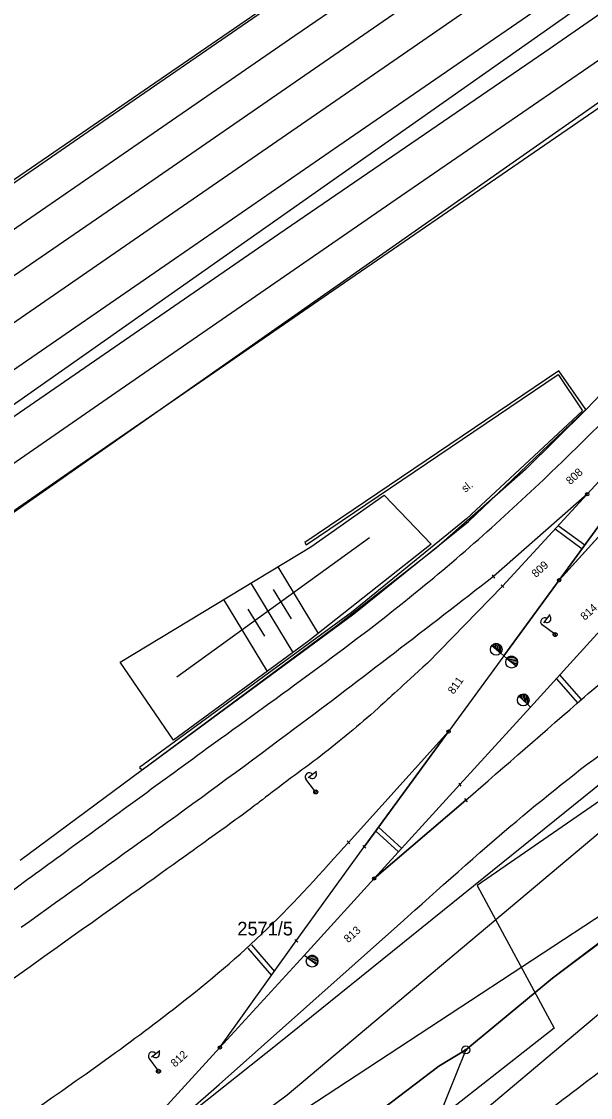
# Model space of a CAD drawing. Extents: x -469926 to -462499, y -1098642 to -1092733.
# Drawn here: x -465186 to -465114.9, y -1095463.4 to -1095329 of the extents above; entities that cross this region are included whole.
import ezdxf

# ---------------------------------------------------------------- set-up
doc = ezdxf.new("R2010")
doc.units = 0
for name, color, linetype in [('Vrstva 1', 7, 'Continuous'), ('Vrstva 11', 7, 'Continuous'), ('Vrstva 24', 7, 'Continuous'), ('Vrstva 48', 7, 'Continuous'), ('Vrstva 50', 7, 'Continuous'), ('Vrstva 51', 7, 'Continuous'), ('Vrstva 55', 7, 'Continuous'), ('Vrstva 63', 7, 'Continuous')]:
    doc.layers.add(name, color=color, linetype=linetype)

msp = doc.modelspace()

# ---------------------------------------------------------------- linework, layer by layer
at = {"layer": 'Vrstva 1'}
for p, q in [((-465151.82, -1095330.74), (-465125.12, -1095312.39)), ((-465149.36, -1095334.84), (-465122.28, -1095316.17)), ((-465149.1, -1095340.49), (-465119.66, -1095320.18)), ((-465146.3, -1095344.48), (-465116.95, -1095324.25)), ((-465066.42, -1095325.8), (-465115.38, -1095377.42)), ((-465177.62, -1095342.71), (-465154.54, -1095326.8)), ((-465174.46, -1095346.33), (-465151.82, -1095330.74)), ((-465171.82, -1095350.32), (-465149.36, -1095334.84)), ((-465169.48, -1095354.54), (-465149.1, -1095340.49)), ((-465205.56, -1095361.98), (-465177.62, -1095342.71)), ((-465166.87, -1095358.64), (-465146.3, -1095344.48)), ((-465202.77, -1095365.85), (-465174.46, -1095346.33)), ((-465199.99, -1095369.72), (-465171.82, -1095350.32)), ((-465191.88, -1095369.98), (-465169.48, -1095354.54)), ((-465189.19, -1095374.02), (-465166.87, -1095358.64)), ((-465115.38, -1095377.42), (-465122.99, -1095384.94)), ((-465122.99, -1095384.94), (-465134.17, -1095394.79)), ((-465118.79, -1095398.79), (-465106.34, -1095385.05)), ((-465115.27, -1095388.04), (-465127, -1095398.34)), ((-465134.17, -1095394.79), (-465146.4, -1095404.35)), ((-465146.4, -1095404.35), (-465186.14, -1095433.82)), ((-465141.9, -1095436.06), (-465130.44, -1095426.27)), ((-465119.6, -1095448.52), (-465110.35, -1095441.53)), ((-465130.45, -1095457.48), (-465119.6, -1095448.52)), ((-465130.45, -1095457.48), (-465143.66, -1095490.1)), ((-465133.8, -1095459.49), (-465130.45, -1095457.48)), ((-465140.77, -1095464.8), (-465133.8, -1095459.49))]:
    msp.add_line(p, q, dxfattribs=at)
for points in [[(-465088.87, -1095310.8), (-465120.59, -1095332.82), (-465153.8, -1095355.54), (-465192.43, -1095382.12), (-465227.17, -1095406.09), (-465235.3, -1095411.69)], [(-465232.61, -1095415.66), (-465204.56, -1095396.33), (-465173.62, -1095374.97), (-465139.15, -1095351.18), (-465102.02, -1095325.65), (-465079.92, -1095310.36)], [(-465078.14, -1095314.86), (-465114.45, -1095340.21), (-465146.94, -1095362.55), (-465178.01, -1095383.94), (-465214.07, -1095408.93), (-465229.84, -1095419.73)], [(-465069.29, -1095338), (-465075.18, -1095344.41), (-465083.17, -1095353.14), (-465094.41, -1095365.37), (-465105.28, -1095377.22), (-465108.74, -1095380.97), (-465115.27, -1095388.04), (-465127, -1095398.34)], [(-465094.57, -1095365.58), (-465103.83, -1095378.37), (-465108.32, -1095384.44), (-465118.79, -1095398.79), (-465125.7, -1095408.24), (-465132.6, -1095417.7), (-465145.1, -1095431.54)], [(-465161.18, -1095457.17), (-465150.66, -1095445.67), (-465141.9, -1095436.06), (-465131.19, -1095424.33), (-465122.37, -1095414.63), (-465114.47, -1095405.99), (-465102.11, -1095392.48), (-465089.24, -1095378.3)], [(-465108.74, -1095380.97), (-465115.27, -1095388.04), (-465125.86, -1095399.53)], [(-465135.22, -1095409.13), (-465125.86, -1095399.53), (-465115.27, -1095388.04)], [(-465125.7, -1095408.24), (-465132.6, -1095417.7), (-465145.1, -1095431.54)], [(-465169.95, -1095466.77), (-465161.18, -1095457.17), (-465151.63, -1095443.85), (-465143.14, -1095432.12), (-465132.6, -1095417.7)], [(-465150.66, -1095445.67), (-465141.9, -1095436.06), (-465131.19, -1095424.33)], [(-465130.44, -1095426.27), (-465141.9, -1095436.06)], [(-465182.51, -1095480.48), (-465169.18, -1095468.69), (-465161.27, -1095461.8), (-465138.62, -1095441.64)]]:
    msp.add_lwpolyline(points, dxfattribs=at)
for points in [[(-465187.86, -1095438.09), (-465179.54, -1095432.03), (-465161.1, -1095418.57), (-465136.73, -1095400.34), (-465119.16, -1095384.71), (-465091.87, -1095356.17), (-465073.04, -1095335.57), (-465056.52, -1095317.77)], [(-465130.44, -1095426.27), (-465115.6, -1095413.36), (-465111.92, -1095410.16), (-465097.27, -1095397.41), (-465080.12, -1095384.06)], [(-465127, -1095398.34), (-465151.8, -1095417.33), (-465186.01, -1095442.18)], [(-465138.62, -1095441.64), (-465124.09, -1095428.88), (-465111.14, -1095418.74), (-465105.85, -1095415.08), (-465089.3, -1095403.6)], [(-465185.92, -1095466.07), (-465166.39, -1095451.92), (-465155.31, -1095442.39), (-465145.1, -1095431.54)]]:
    msp.add_spline(points, degree=3, dxfattribs=at)
msp.add_open_spline([(-465135.22, -1095409.13), (-465138.45, -1095412.02), (-465141.58, -1095415.02), (-465144.91, -1095417.78), (-465148.53, -1095420.78), (-465152.36, -1095423.51), (-465156.08, -1095426.38), (-465158.56, -1095428.29), (-465173.12, -1095438.71), (-465199.76, -1095457.66)], degree=3, dxfattribs=at)
at = {"layer": 'Vrstva 11'}
msp.add_lwpolyline([(-464952.74, -1095330.86), (-464991.98, -1095358.28), (-464991.98, -1095358.28), (-464991.98, -1095358.28), (-465093.75, -1095428.98), (-465110.35, -1095441.53), (-465119.6, -1095448.52), (-465130.45, -1095457.48), (-465133.8, -1095459.49), (-465140.77, -1095464.8)], dxfattribs=at)
at = {"layer": 'Vrstva 24'}
for radius in [0.5, 0.1]:
    msp.add_circle((-465130.45, -1095457.48), radius, dxfattribs=at)
at = {"layer": 'Vrstva 48'}
for points in [[(-465153.93, -1095397.1), (-465148.89, -1095405.43)], [(-465157.31, -1095399.15), (-465152.06, -1095407.83)], [(-465160.72, -1095401.2), (-465155.29, -1095410.19)], [(-465154.51, -1095399.93), (-465152.29, -1095403.59)], [(-465157.67, -1095402.4), (-465155.62, -1095405.77)]]:
    msp.add_lwpolyline(points, dxfattribs=at)
at = {"layer": 'Vrstva 50'}
msp.add_line((-465231.78, -1095408.35), (-464991.69, -1095239.49), dxfattribs=at)
at = {"layer": 'Vrstva 51'}
for p, q in [((-465189.25, -1095391.88), (-465073.86, -1095311.1)), ((-465210.59, -1095364.95), (-465145.01, -1095319.95)), ((-465153.62, -1095456.43), (-465092.89, -1095407.45)), ((-465152.75, -1095463.09), (-465085.83, -1095406.83)), ((-465166.47, -1095475.28), (-465079.91, -1095418.57)), ((-465168.55, -1095468.27), (-465153.62, -1095456.43)), ((-465183.1, -1095485.36), (-465152.75, -1095463.09))]:
    msp.add_line(p, q, dxfattribs=at)
at = {"layer": 'Vrstva 55'}
for p, q in [((-465117.46, -1095393.4), (-465117.46, -1095393.4)), ((-465127.14, -1095398.13), (-465126.85, -1095398.54)), ((-465127, -1095398.34), (-465127, -1095398.34)), ((-465126.03, -1095399.35), (-465125.68, -1095399.71)), ((-465125.86, -1095399.53), (-465125.86, -1095399.53)), ((-465120.69, -1095404.1), (-465119.92, -1095403.05)), ((-465119.49, -1095405.42), (-465120.9, -1095404.38)), ((-465124.24, -1095406.22), (-465124.24, -1095406.22)), ((-465119.37, -1095405.8), (-465119.43, -1095405.37)), ((-465119.18, -1095405.79), (-465119.25, -1095405.32)), ((-465126.09, -1095407.91), (-465127.21, -1095406.96)), ((-465127.21, -1095406.96), (-465126.09, -1095407.91)), ((-465127.06, -1095407.09), (-465127.08, -1095406.85)), ((-465126.86, -1095407.26), (-465126.9, -1095406.75)), ((-465126.66, -1095407.43), (-465126.72, -1095406.71)), ((-465126.46, -1095407.6), (-465126.53, -1095406.72)), ((-465126.25, -1095407.77), (-465126.34, -1095406.78)), ((-465126.06, -1095407.87), (-465126.14, -1095406.92)), ((-465126.09, -1095407.91), (-465125.7, -1095408.24)), ((-465126.09, -1095407.91), (-465126.09, -1095407.91)), ((-465125.36, -1095407.75), (-465125.36, -1095407.75)), ((-465115.77, -1095407.54), (-465115.77, -1095407.54)), ((-465125.3, -1095408.57), (-465125.7, -1095408.24)), ((-465125.3, -1095408.56), (-465125.3, -1095408.57)), ((-465124.16, -1095409.48), (-465125.3, -1095408.56)), ((-465125.3, -1095408.57), (-465124.16, -1095409.48)), ((-465125.26, -1095408.52), (-465124.32, -1095408.42)), ((-465125.13, -1095408.7), (-465124.14, -1095408.59)), ((-465124.93, -1095408.86), (-465124.04, -1095408.77)), ((-465124.72, -1095409.03), (-465124, -1095408.95)), ((-465124.51, -1095409.2), (-465124.01, -1095409.14)), ((-465124.31, -1095409.36), (-465124.07, -1095409.34)), ((-465118.31, -1095410.3), (-465118.31, -1095410.3)), ((-465122.74, -1095414.27), (-465123.8, -1095413.26)), ((-465123.8, -1095413.26), (-465122.74, -1095414.27)), ((-465123.66, -1095413.39), (-465123.67, -1095413.15)), ((-465123.47, -1095413.57), (-465123.48, -1095413.06)), ((-465123.28, -1095413.76), (-465123.29, -1095413.03)), ((-465123.09, -1095413.94), (-465123.1, -1095413.05)), ((-465122.9, -1095414.12), (-465122.92, -1095413.12)), ((-465122.71, -1095414.23), (-465122.73, -1095413.28)), ((-465117.4, -1095412.56), (-465117.4, -1095412.56)), ((-465115.6, -1095413.36), (-465115.6, -1095413.36)), ((-465122.74, -1095414.27), (-465122.37, -1095414.63)), ((-465122.74, -1095414.27), (-465122.74, -1095414.27)), ((-465143.49, -1095416.51), (-465143.49, -1095416.51)), ((-465144.91, -1095417.78), (-465144.91, -1095417.78)), ((-465132.6, -1095417.7), (-465143.14, -1095432.12)), ((-465150.14, -1095423.44), (-465149.11, -1095422.65)), ((-465149.35, -1095425.04), (-465150.42, -1095423.66)), ((-465149.34, -1095425.45), (-465149.29, -1095425.01)), ((-465149.16, -1095425.49), (-465149.1, -1095425.01)), ((-465131.33, -1095424.13), (-465131.05, -1095424.54)), ((-465131.19, -1095424.33), (-465131.19, -1095424.33)), ((-465130.59, -1095426.07), (-465130.29, -1095426.47)), ((-465130.44, -1095426.27), (-465130.44, -1095426.27)), ((-465145.27, -1095431.36), (-465144.93, -1095431.72)), ((-465145.1, -1095431.54), (-465145.1, -1095431.54)), ((-465143.32, -1095431.95), (-465142.95, -1095432.28)), ((-465143.14, -1095432.12), (-465143.14, -1095432.12)), ((-465140.05, -1095431.25), (-465140.05, -1095431.25)), ((-465161.18, -1095457.17), (-465151.63, -1095443.85)), ((-465151.8, -1095443.67), (-465151.45, -1095444.03)), ((-465151.63, -1095443.85), (-465151.63, -1095443.85)), ((-465155.96, -1095446.3), (-465155.96, -1095446.3)), ((-465150.24, -1095445.97), (-465150.66, -1095445.67)), ((-465150.24, -1095445.97), (-465149.05, -1095446.82)), ((-465150.24, -1095445.97), (-465150.24, -1095445.97)), ((-465149.05, -1095446.82), (-465150.24, -1095445.97)), ((-465150.21, -1095445.92), (-465149.27, -1095445.77)), ((-465150.07, -1095446.09), (-465149.09, -1095445.93)), ((-465149.86, -1095446.24), (-465148.98, -1095446.1)), ((-465149.64, -1095446.4), (-465148.93, -1095446.28)), ((-465149.43, -1095446.55), (-465148.92, -1095446.47)), ((-465149.21, -1095446.71), (-465148.98, -1095446.67)), ((-465169.74, -1095458.32), (-465168.68, -1095457.55)), ((-465168.99, -1095459.94), (-465170.02, -1095458.52)), ((-465169, -1095460.34), (-465168.93, -1095459.91)), ((-465168.82, -1095460.39), (-465168.74, -1095459.92))]:
    msp.add_line(p, q, dxfattribs=at)
for points in [[(-465086.65, -1095366.12), (-465100.5, -1095378.59), (-465106.34, -1095385.05), (-465118.79, -1095398.79)], [(-465171.22, -1095422.17), (-465170.9, -1095422.48), (-465144.43, -1095402.99), (-465130.1, -1095391.46), (-465115.43, -1095377.46), (-465118.83, -1095372.61), (-465150.58, -1095394.08), (-465150.41, -1095394.37), (-465118.89, -1095373.08), (-465115.88, -1095377.61), (-465130.34, -1095391.12), (-465144.74, -1095402.83), (-465171.22, -1095422.17)], [(-465125.7, -1095408.24), (-465118.79, -1095398.79), (-465108.32, -1095384.44)], [(-465166.99, -1095418.76), (-465173.63, -1095409.01), (-465149.83, -1095394.62), (-465140.63, -1095388.14), (-465134.79, -1095394.28)], [(-465122.37, -1095414.63), (-465114.47, -1095405.99), (-465102.11, -1095392.48)], [(-465115.92, -1095394.89), (-465119.3, -1095392.42)], [(-465115.57, -1095394.4), (-465118.89, -1095391.97)], [(-465134.79, -1095394.28), (-465150.08, -1095406.37), (-465166.99, -1095418.76)], [(-465142.48, -1095393.47), (-465166.55, -1095410.9)], [(-465116, -1095413.71), (-465118.68, -1095410.59)], [(-465116.45, -1095414.1), (-465119.1, -1095411.05)], [(-465138.86, -1095432.74), (-465141.71, -1095430.16)], [(-465138.46, -1095432.29), (-465141.34, -1095429.66)], [(-465180.88, -1095504.97), (-465158.95, -1095490.77), (-465149.29, -1095482.77), (-465140.39, -1095475.5), (-465131.18, -1095467.6), (-465099.11, -1095440.59)], [(-465157.68, -1095444.76), (-465154.74, -1095448.19)], [(-465157.24, -1095444.34), (-465154.37, -1095447.67)], [(-465169.95, -1095466.77), (-465161.18, -1095457.17), (-465150.66, -1095445.67)]]:
    msp.add_lwpolyline(points, dxfattribs=at)
for centre, radius in [((-465115.27, -1095388.04), 0.2), ((-465118.79, -1095398.79), 0.2), ((-465119.28, -1095405.57), 0.25), ((-465119.28, -1095405.57), 0.25), ((-465126.65, -1095407.43), 0.731), ((-465124.72, -1095409.03), 0.731), ((-465123.27, -1095413.76), 0.731), ((-465132.6, -1095417.7), 0.2), ((-465149.2, -1095425.24), 0.25), ((-465149.2, -1095425.24), 0.25), ((-465141.9, -1095436.06), 0.2), ((-465149.65, -1095446.39), 0.731), ((-465161.18, -1095457.17), 0.2), ((-465168.85, -1095460.14), 0.25), ((-465168.85, -1095460.14), 0.25)]:
    msp.add_circle(centre, radius, dxfattribs=at)
for centre, radius, start, end in [((-465120.6, -1095403.98), 0.5, 53.6527, 233.6527), ((-465120.3, -1095403.58), 0.5, 232.9502, 54.3553), ((-465126.65, -1095407.44), 0.732, 319.6705, 139.6314), ((-465124.73, -1095409.02), 0.732, 321.2763, 141.2371), ((-465123.27, -1095413.76), 0.732, 316.0595, 136.0203), ((-465149.62, -1095423.05), 0.5, 216.879, 38.2841), ((-465150.02, -1095423.35), 0.5, 37.5815, 217.5815), ((-465149.65, -1095446.39), 0.732, 324.3705, 144.3314), ((-465169.62, -1095458.23), 0.5, 35.9327, 215.9327), ((-465169.21, -1095457.94), 0.5, 215.2302, 36.6353)]:
    msp.add_arc(centre, radius, start, end, dxfattribs=at)
for points in [[(-465148.86, -1095492.65), (-465133.86, -1095477.05), (-465124.7, -1095468.7), (-465115.32, -1095461.4), (-465100.72, -1095450.04)], [(-465131.6, -1095480.44), (-465118.8, -1095470.27), (-465094.95, -1095454.29)]]:
    msp.add_spline(points, degree=3, dxfattribs=at)
at = {"layer": 'Vrstva 63'}
for p, q in [((-464846.92, -1095242.36), (-465129.02, -1095436.92)), ((-465129.02, -1095436.92), (-465119.4, -1095454.77)), ((-465119.4, -1095454.77), (-465259.82, -1095564.73))]:
    msp.add_line(p, q, dxfattribs=at)

# ---------------------------------------------------------------- texts
at = {"layer": 'Vrstva 50'}
msp.add_text('2571/5', height=1.7, dxfattribs=at).set_placement((-465159, -1095443.17))
at = {"layer": 'Vrstva 55'}
for s, rotation, p in [('808', 42.3835, (-465117.38, -1095386.92)), ('sl.', 38.4337, (-465130.51, -1095387.88)), ('809', 42.3835, (-465121.68, -1095398.52)), ('814', 42.3835, (-465115.57, -1095403.87)), ('811', 54.3172, (-465131.98, -1095413.11)), ('813', 42.3835, (-465145.14, -1095444.16)), ('812', 42.3835, (-465166.78, -1095459.7))]:
    msp.add_text(s, height=1, rotation=rotation, dxfattribs=at).set_placement(p)

doc.saveas('drawing.dxf')
